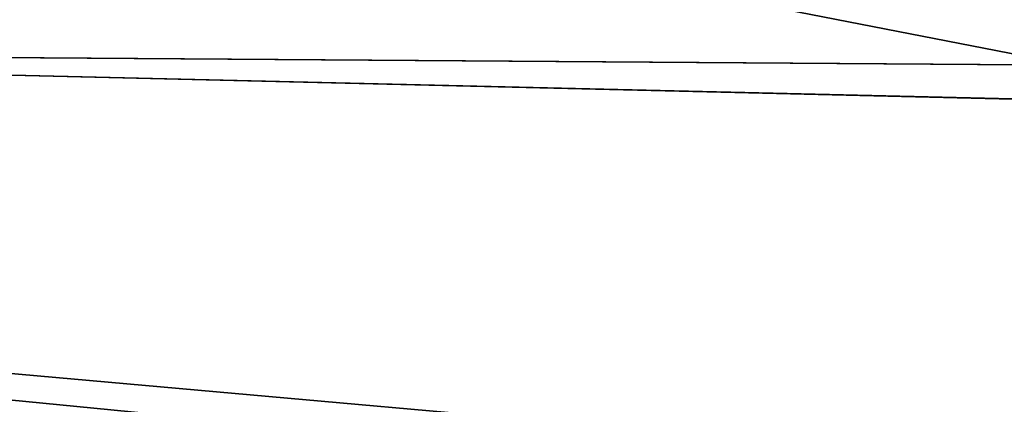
# Model space of a CAD drawing. Header units: metres. Extents: x -31 to 116, y -82 to 82.
# Tile 304 of 656: x 16.26 to 19.76, y -45.49 to -44.12. Entities that reach past the tile are written whole.
import ezdxf

# ---------------------------------------------------------------- set-up
doc = ezdxf.new("R2010")
doc.units = ezdxf.units.M
doc.layers.add('solid_80000000GA_10_1', color=7, linetype='CONTINUOUS')

msp = doc.modelspace()

# ---------------------------------------------------------------- linework, layer by layer
at = {"layer": 'solid_80000000GA_10_1'}
for points in [[(5.595928, -44.432323, -41.173279), (5.595928, -41.173279, -44.432323), (23.04767, -43.16143, -42.828629)], [(23.04767, -42.828625, 43.16143), (5.595928, -41.173279, 44.432323), (5.595928, -44.432323, 41.173279)], [(27.5, -42.639046, -37.263996), (12.5, -42.824184, -37.078857), (27.5, -44.336441, -38.961391)], [(27.5, -42.639057, 37.264008), (20.001122, -44.28376, 38.723598), (12.5, -44.230812, 38.485485)], [(27.5, -42.639057, 37.264008), (12.5, -44.230812, 38.485485), (12.5, -42.824196, 37.078869)], [(23.04767, -45.987385, 39.7789), (23.04767, -42.828625, 43.16143), (5.595928, -44.432323, 41.173279)], [(12.5, -42.824184, -37.078857), (12.5, -44.230812, -38.485485), (20.001122, -44.28376, -38.723598)], [(12.5, -42.824184, -37.078857), (20.001122, -44.28376, -38.723598), (27.5, -44.336441, -38.961391)], [(5.595928, -44.432323, -41.173279), (23.04767, -43.16143, -42.828629), (23.04767, -46.293915, -39.421745)], [(12.5, -44.230812, -38.485485), (12.5, -47.021606, -35.020927), (103, -46.390305, -39.609806)], [(12.5, -44.230812, 38.485485), (20.001122, -44.28376, 38.723598), (103, -46.380795, 39.620941)], [(12.5, -47.021595, 35.020939), (12.5, -44.230812, 38.485485), (103, -46.380795, 39.620941)], [(20.001122, -44.28376, -38.723598), (12.5, -44.230812, -38.485485), (103, -46.390305, -39.609806)], [(5.595928, -47.434151, -37.67588), (5.595928, -44.432323, -41.173279), (23.04767, -46.293915, -39.421745)], [(21.746084, -46.015488, 39.712269), (5.595928, -44.432323, 41.173279), (5.595928, -47.434151, 37.675877)], [(21.746084, -46.015488, 39.712269), (23.04767, -45.987385, 39.7789), (5.595928, -44.432323, 41.173279)]]:
    msp.add_3dface(points, dxfattribs=at)

doc.saveas('drawing.dxf')
